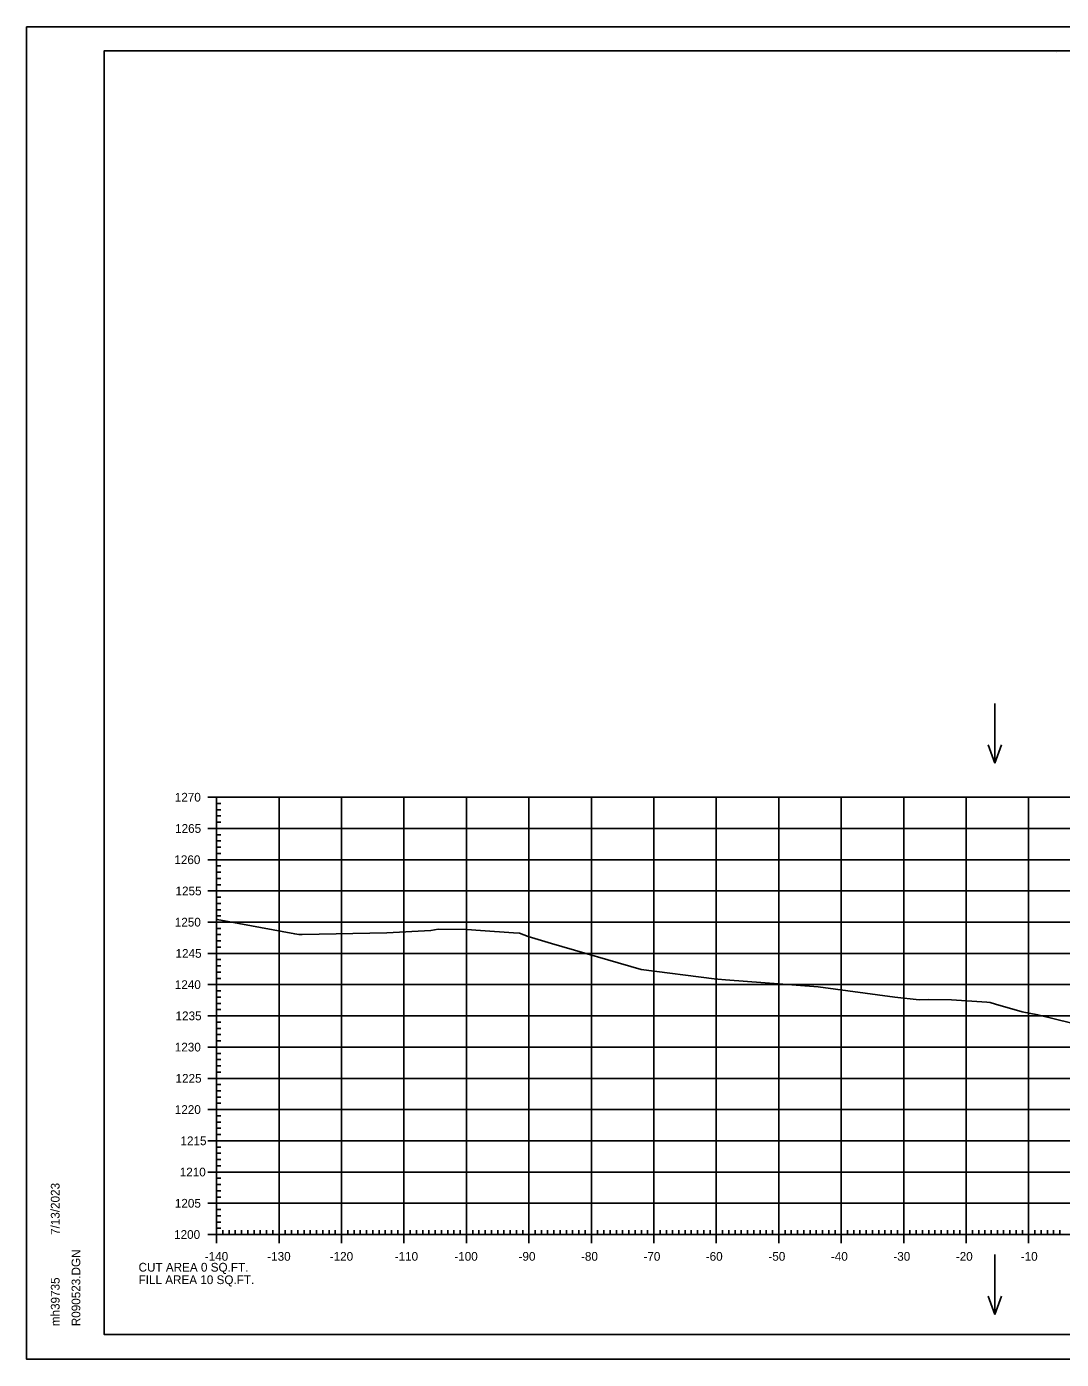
# Model space of a CAD drawing. Extents: x 1406028 to 1412453, y 321733 to 325986.
# Drawn here: x 1412119.8 to 1412285.5, y 322065 to 322278.4 of the extents above; entities that cross this region are included whole.
import ezdxf

# ---------------------------------------------------------------- set-up
doc = ezdxf.new("R2010")
doc.units = 0
for name, color, linetype in [('R_Axis', 7, 'Continuous'), ('R_Axis Annot', 7, 'Continuous'), ('R_Border', 7, 'Continuous'), ('R_Exist Surface', 7, 'Continuous'), ('R_Grid', 7, 'Continuous'), ('R_No Plot', 7, 'Continuous'), ('R_Water Annot', 7, 'Continuous')]:
    doc.layers.add(name, color=color, linetype=linetype)

msp = doc.modelspace()

# ---------------------------------------------------------------- linework, layer by layer
at = {"layer": 'R_Axis'}
for p, q in [((1412148.83, 322155.01), (1412151.63, 322155.01)), ((1412150.23, 322085.01), (1412150.23, 322155.01)), ((1412150.23, 322154.01), (1412150.93, 322154.01)), ((1412150.23, 322153.01), (1412150.93, 322153.01)), ((1412150.23, 322152.01), (1412150.93, 322152.01)), ((1412150.23, 322151.01), (1412150.93, 322151.01)), ((1412148.83, 322150.01), (1412151.63, 322150.01)), ((1412150.23, 322149.01), (1412150.93, 322149.01)), ((1412150.23, 322148.01), (1412150.93, 322148.01)), ((1412150.23, 322147.01), (1412150.93, 322147.01)), ((1412148.83, 322145.01), (1412151.63, 322145.01)), ((1412150.23, 322146.01), (1412150.93, 322146.01)), ((1412150.23, 322144.01), (1412150.93, 322144.01)), ((1412150.23, 322143.01), (1412150.93, 322143.01)), ((1412150.23, 322142.01), (1412150.93, 322142.01)), ((1412148.83, 322140.01), (1412151.63, 322140.01)), ((1412150.23, 322141.01), (1412150.93, 322141.01)), ((1412150.23, 322139.01), (1412150.93, 322139.01)), ((1412150.23, 322138.01), (1412150.93, 322138.01)), ((1412150.23, 322137.01), (1412150.93, 322137.01)), ((1412150.23, 322136.01), (1412150.93, 322136.01)), ((1412148.83, 322135.01), (1412151.63, 322135.01)), ((1412150.23, 322134.01), (1412150.93, 322134.01)), ((1412150.23, 322133.01), (1412150.93, 322133.01)), ((1412150.23, 322132.01), (1412150.93, 322132.01)), ((1412148.83, 322130.01), (1412151.63, 322130.01)), ((1412150.23, 322131.01), (1412150.93, 322131.01)), ((1412150.23, 322129.01), (1412150.93, 322129.01)), ((1412150.23, 322128.01), (1412150.93, 322128.01)), ((1412150.23, 322127.01), (1412150.93, 322127.01)), ((1412148.83, 322125.01), (1412151.63, 322125.01)), ((1412150.23, 322126.01), (1412150.93, 322126.01)), ((1412150.23, 322124.01), (1412150.93, 322124.01)), ((1412150.23, 322123.01), (1412150.93, 322123.01)), ((1412150.23, 322122.01), (1412150.93, 322122.01)), ((1412150.23, 322121.01), (1412150.93, 322121.01)), ((1412148.83, 322120.01), (1412151.63, 322120.01)), ((1412150.23, 322119.01), (1412150.93, 322119.01)), ((1412150.23, 322118.01), (1412150.93, 322118.01)), ((1412150.23, 322117.01), (1412150.93, 322117.01)), ((1412148.83, 322115.01), (1412151.63, 322115.01)), ((1412150.23, 322116.01), (1412150.93, 322116.01)), ((1412150.23, 322114.01), (1412150.93, 322114.01)), ((1412150.23, 322113.01), (1412150.93, 322113.01)), ((1412148.83, 322110.01), (1412151.63, 322110.01)), ((1412150.23, 322112.01), (1412150.93, 322112.01)), ((1412150.23, 322111.01), (1412150.93, 322111.01)), ((1412150.23, 322109.01), (1412150.93, 322109.01)), ((1412150.23, 322108.01), (1412150.93, 322108.01)), ((1412150.23, 322107.01), (1412150.93, 322107.01)), ((1412150.23, 322106.01), (1412150.93, 322106.01)), ((1412148.83, 322105.01), (1412151.63, 322105.01)), ((1412150.23, 322104.01), (1412150.93, 322104.01)), ((1412150.23, 322103.01), (1412150.93, 322103.01)), ((1412150.23, 322102.01), (1412150.93, 322102.01)), ((1412148.83, 322100.01), (1412151.63, 322100.01)), ((1412150.23, 322101.01), (1412150.93, 322101.01)), ((1412150.23, 322099.01), (1412150.93, 322099.01)), ((1412150.23, 322098.01), (1412150.93, 322098.01)), ((1412148.83, 322095.01), (1412151.63, 322095.01)), ((1412150.23, 322097.01), (1412150.93, 322097.01)), ((1412150.23, 322096.01), (1412150.93, 322096.01)), ((1412150.23, 322094.01), (1412150.93, 322094.01)), ((1412150.23, 322093.01), (1412150.93, 322093.01)), ((1412150.23, 322092.01), (1412150.93, 322092.01)), ((1412150.23, 322091.01), (1412150.93, 322091.01)), ((1412148.83, 322090.01), (1412151.63, 322090.01)), ((1412150.23, 322089.01), (1412150.93, 322089.01)), ((1412150.23, 322088.01), (1412150.93, 322088.01)), ((1412150.23, 322087.01), (1412150.93, 322087.01)), ((1412148.83, 322085.01), (1412151.63, 322085.01)), ((1412150.23, 322083.61), (1412150.23, 322086.41)), ((1412150.23, 322086.01), (1412150.93, 322086.01)), ((1412150.23, 322085.01), (1412430.23, 322085.01)), ((1412151.23, 322085.01), (1412151.23, 322085.71)), ((1412152.23, 322085.01), (1412152.23, 322085.71)), ((1412153.23, 322085.01), (1412153.23, 322085.71)), ((1412154.23, 322085.01), (1412154.23, 322085.71)), ((1412155.23, 322085.01), (1412155.23, 322085.71)), ((1412156.23, 322085.01), (1412156.23, 322085.71)), ((1412157.23, 322085.01), (1412157.23, 322085.71)), ((1412158.23, 322085.01), (1412158.23, 322085.71)), ((1412159.23, 322085.01), (1412159.23, 322085.71)), ((1412160.23, 322083.61), (1412160.23, 322086.41)), ((1412161.23, 322085.01), (1412161.23, 322085.71)), ((1412162.23, 322085.01), (1412162.23, 322085.71)), ((1412163.23, 322085.01), (1412163.23, 322085.71)), ((1412164.23, 322085.01), (1412164.23, 322085.71)), ((1412165.23, 322085.01), (1412165.23, 322085.71)), ((1412166.23, 322085.01), (1412166.23, 322085.71)), ((1412167.23, 322085.01), (1412167.23, 322085.71)), ((1412168.23, 322085.01), (1412168.23, 322085.71)), ((1412169.23, 322085.01), (1412169.23, 322085.71)), ((1412170.23, 322083.61), (1412170.23, 322086.41)), ((1412171.23, 322085.01), (1412171.23, 322085.71)), ((1412172.23, 322085.01), (1412172.23, 322085.71)), ((1412173.23, 322085.01), (1412173.23, 322085.71)), ((1412174.23, 322085.01), (1412174.23, 322085.71)), ((1412175.23, 322085.01), (1412175.23, 322085.71)), ((1412176.23, 322085.01), (1412176.23, 322085.71)), ((1412177.23, 322085.01), (1412177.23, 322085.71)), ((1412178.23, 322085.01), (1412178.23, 322085.71)), ((1412179.23, 322085.01), (1412179.23, 322085.71)), ((1412180.23, 322083.61), (1412180.23, 322086.41)), ((1412181.23, 322085.01), (1412181.23, 322085.71)), ((1412182.23, 322085.01), (1412182.23, 322085.71)), ((1412183.23, 322085.01), (1412183.23, 322085.71)), ((1412184.23, 322085.01), (1412184.23, 322085.71)), ((1412185.23, 322085.01), (1412185.23, 322085.71)), ((1412186.23, 322085.01), (1412186.23, 322085.71)), ((1412187.23, 322085.01), (1412187.23, 322085.71)), ((1412188.23, 322085.01), (1412188.23, 322085.71)), ((1412189.23, 322085.01), (1412189.23, 322085.71)), ((1412190.23, 322083.61), (1412190.23, 322086.41)), ((1412191.23, 322085.01), (1412191.23, 322085.71)), ((1412192.23, 322085.01), (1412192.23, 322085.71)), ((1412193.23, 322085.01), (1412193.23, 322085.71)), ((1412194.23, 322085.01), (1412194.23, 322085.71)), ((1412195.23, 322085.01), (1412195.23, 322085.71)), ((1412196.23, 322085.01), (1412196.23, 322085.71)), ((1412197.23, 322085.01), (1412197.23, 322085.71)), ((1412198.23, 322085.01), (1412198.23, 322085.71)), ((1412199.23, 322085.01), (1412199.23, 322085.71)), ((1412200.23, 322083.61), (1412200.23, 322086.41)), ((1412201.23, 322085.01), (1412201.23, 322085.71)), ((1412202.23, 322085.01), (1412202.23, 322085.71)), ((1412203.23, 322085.01), (1412203.23, 322085.71)), ((1412204.23, 322085.01), (1412204.23, 322085.71)), ((1412205.23, 322085.01), (1412205.23, 322085.71)), ((1412206.23, 322085.01), (1412206.23, 322085.71)), ((1412207.23, 322085.01), (1412207.23, 322085.71)), ((1412208.23, 322085.01), (1412208.23, 322085.71)), ((1412209.23, 322085.01), (1412209.23, 322085.71)), ((1412210.23, 322083.61), (1412210.23, 322086.41)), ((1412211.23, 322085.01), (1412211.23, 322085.71)), ((1412212.23, 322085.01), (1412212.23, 322085.71)), ((1412213.23, 322085.01), (1412213.23, 322085.71)), ((1412214.23, 322085.01), (1412214.23, 322085.71)), ((1412215.23, 322085.01), (1412215.23, 322085.71)), ((1412216.23, 322085.01), (1412216.23, 322085.71)), ((1412217.23, 322085.01), (1412217.23, 322085.71)), ((1412218.23, 322085.01), (1412218.23, 322085.71)), ((1412219.23, 322085.01), (1412219.23, 322085.71)), ((1412220.23, 322083.61), (1412220.23, 322086.41)), ((1412221.23, 322085.01), (1412221.23, 322085.71)), ((1412222.23, 322085.01), (1412222.23, 322085.71)), ((1412223.23, 322085.01), (1412223.23, 322085.71)), ((1412224.23, 322085.01), (1412224.23, 322085.71)), ((1412225.23, 322085.01), (1412225.23, 322085.71)), ((1412226.23, 322085.01), (1412226.23, 322085.71)), ((1412227.23, 322085.01), (1412227.23, 322085.71)), ((1412228.23, 322085.01), (1412228.23, 322085.71)), ((1412229.23, 322085.01), (1412229.23, 322085.71)), ((1412230.23, 322083.61), (1412230.23, 322086.41)), ((1412231.23, 322085.01), (1412231.23, 322085.71)), ((1412232.23, 322085.01), (1412232.23, 322085.71)), ((1412233.23, 322085.01), (1412233.23, 322085.71)), ((1412234.23, 322085.01), (1412234.23, 322085.71)), ((1412235.23, 322085.01), (1412235.23, 322085.71)), ((1412236.23, 322085.01), (1412236.23, 322085.71)), ((1412237.23, 322085.01), (1412237.23, 322085.71)), ((1412238.23, 322085.01), (1412238.23, 322085.71)), ((1412239.23, 322085.01), (1412239.23, 322085.71)), ((1412240.23, 322083.61), (1412240.23, 322086.41)), ((1412241.23, 322085.01), (1412241.23, 322085.71)), ((1412242.23, 322085.01), (1412242.23, 322085.71)), ((1412243.23, 322085.01), (1412243.23, 322085.71)), ((1412244.23, 322085.01), (1412244.23, 322085.71)), ((1412245.23, 322085.01), (1412245.23, 322085.71)), ((1412246.23, 322085.01), (1412246.23, 322085.71)), ((1412247.23, 322085.01), (1412247.23, 322085.71)), ((1412248.23, 322085.01), (1412248.23, 322085.71)), ((1412249.23, 322085.01), (1412249.23, 322085.71)), ((1412250.23, 322083.61), (1412250.23, 322086.41)), ((1412251.23, 322085.01), (1412251.23, 322085.71)), ((1412252.23, 322085.01), (1412252.23, 322085.71)), ((1412253.23, 322085.01), (1412253.23, 322085.71)), ((1412254.23, 322085.01), (1412254.23, 322085.71)), ((1412255.23, 322085.01), (1412255.23, 322085.71)), ((1412256.23, 322085.01), (1412256.23, 322085.71)), ((1412257.23, 322085.01), (1412257.23, 322085.71)), ((1412258.23, 322085.01), (1412258.23, 322085.71)), ((1412259.23, 322085.01), (1412259.23, 322085.71)), ((1412260.23, 322083.61), (1412260.23, 322086.41)), ((1412261.23, 322085.01), (1412261.23, 322085.71)), ((1412262.23, 322085.01), (1412262.23, 322085.71)), ((1412263.23, 322085.01), (1412263.23, 322085.71)), ((1412264.23, 322085.01), (1412264.23, 322085.71)), ((1412265.23, 322085.01), (1412265.23, 322085.71)), ((1412266.23, 322085.01), (1412266.23, 322085.71)), ((1412267.23, 322085.01), (1412267.23, 322085.71)), ((1412268.23, 322085.01), (1412268.23, 322085.71)), ((1412269.23, 322085.01), (1412269.23, 322085.71)), ((1412270.23, 322083.61), (1412270.23, 322086.41)), ((1412271.23, 322085.01), (1412271.23, 322085.71)), ((1412272.23, 322085.01), (1412272.23, 322085.71)), ((1412273.23, 322085.01), (1412273.23, 322085.71)), ((1412274.23, 322085.01), (1412274.23, 322085.71)), ((1412275.23, 322085.01), (1412275.23, 322085.71)), ((1412276.23, 322085.01), (1412276.23, 322085.71)), ((1412277.23, 322085.01), (1412277.23, 322085.71)), ((1412278.23, 322085.01), (1412278.23, 322085.71)), ((1412279.23, 322085.01), (1412279.23, 322085.71)), ((1412280.23, 322083.61), (1412280.23, 322086.41)), ((1412281.23, 322085.01), (1412281.23, 322085.71)), ((1412282.23, 322085.01), (1412282.23, 322085.71)), ((1412283.23, 322085.01), (1412283.23, 322085.71)), ((1412284.23, 322085.01), (1412284.23, 322085.71)), ((1412285.23, 322085.01), (1412285.23, 322085.71))]:
    msp.add_line(p, q, dxfattribs=at)
at = {"layer": 'R_Border'}
for p, q in [((1412132.23, 322274.47), (1412448.41, 322274.47)), ((1412132.23, 322069.01), (1412132.23, 322274.47)), ((1412284.75, 322274.21), (1412284.75, 322274.21)), ((1412284.75, 322274.21), (1412284.75, 322274.21)), ((1412132.23, 322069.01), (1412132.23, 322069.01)), ((1412448.41, 322069.01), (1412132.23, 322069.01))]:
    msp.add_line(p, q, dxfattribs=at)
at = {"layer": 'R_Exist Surface'}
msp.add_lwpolyline([(1412150.23, 322135.47), (1412150.34, 322135.46), (1412162.74, 322133.13), (1412163.38, 322133.04), (1412163.91, 322133.03), (1412177.49, 322133.32), (1412184.53, 322133.7), (1412185.68, 322133.87), (1412190.28, 322133.82), (1412192.5, 322133.68), (1412197.74, 322133.29), (1412198.7, 322133.23), (1412200.12, 322132.73), (1412203.82, 322131.59), (1412218.22, 322127.45), (1412229.9, 322125.95), (1412230.46, 322125.9), (1412231.7, 322125.8), (1412246.54, 322124.68), (1412258.79, 322123), (1412262.68, 322122.59), (1412264.15, 322122.65), (1412267.87, 322122.6), (1412273.52, 322122.18), (1412274.09, 322122.13), (1412274.93, 322121.88), (1412279.2, 322120.64), (1412281.68, 322120.19), (1412292.6, 322117.5)], dxfattribs=at)
at = {"layer": 'R_Grid'}
for p, q in [((1412150.23, 322155.01), (1412430.23, 322155.01)), ((1412150.23, 322085.01), (1412150.23, 322155.01)), ((1412160.23, 322085.01), (1412160.23, 322155.01)), ((1412170.23, 322085.01), (1412170.23, 322155.01)), ((1412180.23, 322085.01), (1412180.23, 322155.01)), ((1412190.23, 322085.01), (1412190.23, 322155.01)), ((1412200.23, 322085.01), (1412200.23, 322155.01)), ((1412210.23, 322085.01), (1412210.23, 322155.01)), ((1412220.23, 322085.01), (1412220.23, 322155.01)), ((1412230.23, 322085.01), (1412230.23, 322155.01)), ((1412240.23, 322085.01), (1412240.23, 322155.01)), ((1412250.23, 322085.01), (1412250.23, 322155.01)), ((1412260.23, 322085.01), (1412260.23, 322155.01)), ((1412270.23, 322085.01), (1412270.23, 322155.01)), ((1412280.23, 322085.01), (1412280.23, 322155.01)), ((1412150.23, 322150.01), (1412430.23, 322150.01)), ((1412150.23, 322145.01), (1412430.23, 322145.01)), ((1412150.23, 322140.01), (1412430.23, 322140.01)), ((1412150.23, 322135.01), (1412430.23, 322135.01)), ((1412150.23, 322130.01), (1412430.23, 322130.01)), ((1412150.23, 322125.01), (1412430.23, 322125.01)), ((1412150.23, 322120.01), (1412430.23, 322120.01)), ((1412150.23, 322115.01), (1412430.23, 322115.01)), ((1412150.23, 322110.01), (1412430.23, 322110.01)), ((1412150.23, 322105.01), (1412430.23, 322105.01)), ((1412150.23, 322100.01), (1412430.23, 322100.01)), ((1412150.23, 322095.01), (1412430.23, 322095.01)), ((1412150.23, 322090.01), (1412430.23, 322090.01)), ((1412150.23, 322085.01), (1412430.23, 322085.01))]:
    msp.add_line(p, q, dxfattribs=at)
at = {"layer": 'R_No Plot'}
for p, q in [((1412119.83, 322278.36), (1412453.16, 322278.36)), ((1412119.83, 322065.03), (1412453.16, 322065.03))]:
    msp.add_line(p, q, dxfattribs=at)
for points in [[(1412119.82, 322278.36), (1412453.16, 322278.36), (1412453.16, 322065.03), (1412119.82, 322065.03)], [(1412366.15, 322274.47), (1412385.77, 322274.47), (1412385.77, 322264.59), (1412401.88, 322264.59), (1412425.08, 322264.59), (1412425.2, 322236.43), (1412448.41, 322236.43), (1412448.41, 322069.01), (1412132.23, 322069.01), (1412132.23, 322274.47)]]:
    msp.add_lwpolyline(points, close=True, dxfattribs=at)
at = {"layer": 'R_Water Annot'}
for p, q in [((1412274.84, 322170.04), (1412274.84, 322160.46)), ((1412274.84, 322160.46), (1412273.77, 322163.39)), ((1412274.84, 322160.46), (1412275.9, 322163.39)), ((1412274.84, 322081.8), (1412274.84, 322072.23)), ((1412274.84, 322072.23), (1412273.77, 322075.16)), ((1412274.84, 322072.23), (1412275.9, 322075.16))]:
    msp.add_line(p, q, dxfattribs=at)

# ---------------------------------------------------------------- texts
at = {"layer": 'R_Axis Annot'}
for s, p in [('1270', (1412143.54, 322154.31)), ('1265', (1412143.59, 322149.31)), ('1260', (1412143.47, 322144.31)), ('1255', (1412143.66, 322139.31)), ('1250', (1412143.54, 322134.31)), ('1245', (1412143.66, 322129.31)), ('1240', (1412143.54, 322124.31)), ('1235', (1412143.66, 322119.31)), ('1230', (1412143.54, 322114.31)), ('1225', (1412143.66, 322109.31)), ('1220', (1412143.54, 322104.31)), ('1215', (1412144.45, 322099.31)), ('1210', (1412144.33, 322094.31)), ('1205', (1412143.55, 322089.31)), ('1200', (1412143.43, 322084.31)), ('-140', (1412148.34, 322080.81)), ('-130', (1412158.34, 322080.81)), ('-120', (1412168.34, 322080.81)), ('-110', (1412178.74, 322080.81)), ('-100', (1412188.29, 322080.81)), ('-90', (1412198.57, 322080.81)), ('-80', (1412208.57, 322080.81)), ('-70', (1412218.57, 322080.81)), ('-60', (1412228.54, 322080.81)), ('-50', (1412238.57, 322080.81)), ('-40', (1412248.57, 322080.81)), ('-30', (1412258.57, 322080.81)), ('-20', (1412268.57, 322080.81)), ('-10', (1412278.97, 322080.81)), ('CUT AREA 0 SQ.FT.', (1412137.74, 322079.07)), ('FILL AREA 10 SQ.FT.', (1412137.74, 322077.07))]:
    msp.add_text(s, height=1.4, dxfattribs=at).set_placement(p)
at = {"layer": 'R_Border'}
for s, p in [('7/13/2023', (1412125.1, 322084.94)), ('R090523.DGN', (1412128.42, 322070.33)), ('mh39735', (1412125.1, 322070.33))]:
    msp.add_text(s, height=1.4, rotation=90, dxfattribs=at).set_placement(p)

doc.saveas('drawing.dxf')
